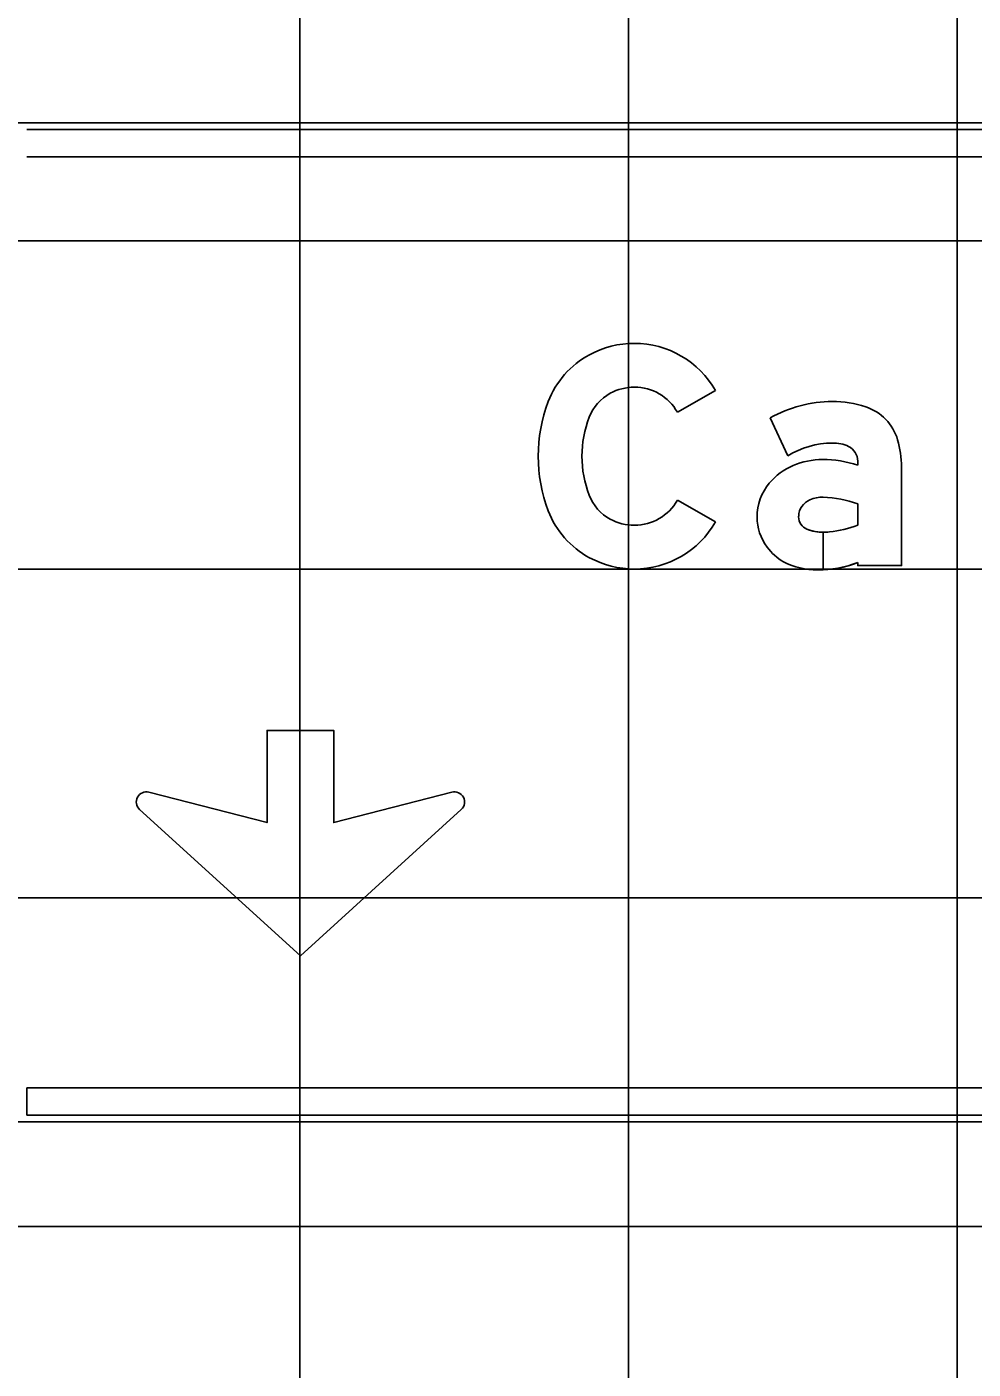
# Model space of a CAD drawing. Extents: x 2193008 to 2198143, y 1236112 to 1237864.
# Drawn here: x 2196113.04 to 2196118.8, y 1237293.24 to 1237301.41 of the extents above; entities that cross this region are included whole.
import ezdxf

# ---------------------------------------------------------------- set-up
doc = ezdxf.new("R2010")
doc.units = 0
for name, color, linetype in [('GSBWFILL', 7, 'Continuous'), ('GSCOLORFILL', 7, 'Continuous'), ('GSDIMS', 7, 'Continuous'), ('GSOUTLINE', 7, 'Continuous'), ('M-ROADS', 7, 'Continuous')]:
    doc.layers.add(name, color=color, linetype=linetype)

msp = doc.modelspace()

# ---------------------------------------------------------------- linework, layer by layer
at = {"layer": 'GSBWFILL'}
for points in [[(2196117.2352, 1237299.1942), (2196117.0034, 1237299.0628)], [(2196117.5684, 1237299.0277), (2196117.6754, 1237298.7968)], [(2196118.101, 1237298.7644), (2196118.101, 1237298.7398)], [(2196118.101, 1237298.1474), (2196118.101, 1237298.1287), (2196118.3674, 1237298.1287), (2196118.3674, 1237298.7298)], [(2196117.0034, 1237298.5266), (2196117.2352, 1237298.3953)], [(2196118.101, 1237298.504), (2196118.101, 1237298.3746)], [(2196117.8912, 1237298.103), (2196117.8912, 1237298.3315)], [(2196117.8913, 1237298.3315), (2196117.8913, 1237298.103)], [(2196113.7869, 1237296.7494), (2196114.5064, 1237296.5646), (2196114.5064, 1237297.1249), (2196114.9119, 1237297.1249), (2196114.9119, 1237296.5646), (2196115.6314, 1237296.7494)], [(2196115.688, 1237296.6445), (2196114.7091, 1237295.7536), (2196113.7302, 1237296.6445)]]:
    msp.add_lwpolyline(points, dxfattribs=at)
for centre, start, end in [((2196113.7716, 1237296.6899), 75.59252, 227.69521), ((2196115.6467, 1237296.6899), 312.30479, 104.40748)]:
    msp.add_arc(centre, 0.0614, start, end, dxfattribs=at)
for centre, major_axis, ratio, start_param, end_param in [((2196116.7417, 1237298.9061), (0, 0.5756), 0.999997, 0, 0.495249), ((2196116.7417, 1237298.9145), (0, 0.5672), 0.999997, 5.228016, 6.283185), ((2196116.7277, 1237298.932), (0, 0.5461), 0.999997, 0.495249, 1.205818), ((2196116.7417, 1237298.9061), (0, 0.3092), 0.999997, 0, 0.495249), ((2196116.7417, 1237298.9145), (0, 0.3008), 0.999997, 5.228016, 6.283185), ((2196117.0871, 1237298.7947), (0, 0.9308), 0.999997, 1.205818, 1.935775), ((2196116.7277, 1237298.932), (0, 0.2797), 0.999997, 0.495249, 1.205818), ((2196117.9463, 1237298.3642), (0, 0.7635), 0.999996, 0, 0.517719), ((2196117.9463, 1237298.4757), (0, 0.652), 0.999996, 5.96613, 6.283185), ((2196117.0871, 1237298.7947), (0, 0.6644), 0.999997, 1.205818, 1.935775), ((2196118.0561, 1237298.8105), (0, 0.2997), 0.999996, 4.997165, 5.96613), ((2196117.9463, 1237298.3642), (0, 0.5104), 0.999996, 0, 0.559495), ((2196117.9558, 1237298.6731), (0, 0.2018), 0.999996, 5.822746, 6.330435), ((2196118.0011, 1237298.7644), (0, 0.0999), 0.999996, 4.712389, 5.822746), ((2196117.7804, 1237298.7298), (0, 0.587), 0.999996, 4.712389, 4.997165), ((2196117.8873, 1237298.3179), (0, 0.4568), 0.999996, 0, 0.404512), ((2196117.8873, 1237298.1022), (0, 0.6725), 0.999996, 5.959871, 6.283185), ((2196117.8561, 1237298.3859), (0, 0.382), 0.999996, 0.399285, 0.87593), ((2196117.8091, 1237298.425), (0, 0.3208), 0.999996, 0.87593, 1.570796), ((2196116.7277, 1237298.6574), (0, 0.2797), 0.999997, 1.935775, 2.646344), ((2196116.7417, 1237298.6749), (0, 0.3008), 0.999997, 3.141593, 4.196762), ((2196117.8546, 1237298.4253), (0, 0.1132), 0.999996, 0.408547, 1.530785), ((2196117.8861, 1237298.3525), (0, 0.1926), 0.999996, 6.259455, 6.691732), ((2196117.8721, 1237297.8904), (0, 0.6549), 0.999996, 5.926185, 6.254823), ((2196116.7277, 1237298.6574), (0, 0.5461), 0.999997, 1.935775, 2.646344), ((2196116.7417, 1237298.6834), (0, 0.3092), 0.999997, 2.646344, 3.141593), ((2196116.7417, 1237298.6749), (0, 0.5672), 0.999997, 3.141593, 4.196762), ((2196117.7949, 1237298.425), (0, 0.3066), 0.999996, 1.570796, 2.21394), ((2196117.8619, 1237298.425), (0, 0.1206), 0.999996, 1.530785, 1.570796), ((2196117.8213, 1237298.425), (0, 0.0799), 0.999996, 1.570796, 2.757027), ((2196117.8757, 1237298.9476), (0, 0.6157), 0.999996, 3.228562, 3.516221), ((2196117.8912, 1237298.5979), (0, 0.2664), 0.999996, 2.757027, 3.141593), ((2196117.8912, 1237298.5979), (0, 0.2664), 0.999996, 3.141843, 3.28451), ((2196117.8221, 1237298.4454), (0, 0.3406), 0.999996, 2.21394, 2.611125), ((2196116.7417, 1237298.6834), (0, 0.5756), 0.999997, 2.646344, 3.141593), ((2196117.857, 1237298.5604), (0, 0.4583), 0.999996, 2.672443, 3.141593), ((2196117.857, 1237298.782), (0, 0.6799), 0.999996, 3.192057, 3.508644), ((2196117.857, 1237298.782), (0, 0.6799), 0.999996, 3.141593, 3.191959)]:
    msp.add_ellipse(centre, major_axis=major_axis, ratio=ratio, start_param=start_param, end_param=end_param, dxfattribs=at)
at = {"layer": 'GSCOLORFILL'}
for p, q in [((2196128.3697, 1237300.7844), (2196113.0434, 1237300.7844)), ((2196113.0434, 1237300.6179), (2196128.3697, 1237300.6179)), ((2196128.3697, 1237294.9486), (2196113.045, 1237294.9486)), ((2196113.045, 1237294.9486), (2196113.045, 1237294.7821)), ((2196113.045, 1237294.7821), (2196128.3697, 1237294.7821))]:
    msp.add_line(p, q, dxfattribs=at)
for points in [[(2196117.2352, 1237299.1942), (2196117.0034, 1237299.0628)], [(2196117.5684, 1237299.0277), (2196117.6754, 1237298.7968)], [(2196118.101, 1237298.7644), (2196118.101, 1237298.7398)], [(2196118.101, 1237298.1474), (2196118.101, 1237298.1287), (2196118.3674, 1237298.1287), (2196118.3674, 1237298.7298)], [(2196117.0034, 1237298.5266), (2196117.2352, 1237298.3953)], [(2196118.101, 1237298.504), (2196118.101, 1237298.3746)], [(2196117.8912, 1237298.103), (2196117.8912, 1237298.3315)], [(2196117.8913, 1237298.3315), (2196117.8913, 1237298.103)], [(2196113.7869, 1237296.7494), (2196114.5064, 1237296.5646), (2196114.5064, 1237297.1249), (2196114.9119, 1237297.1249), (2196114.9119, 1237296.5646), (2196115.6314, 1237296.7494)], [(2196115.688, 1237296.6445), (2196114.7091, 1237295.7536), (2196113.7302, 1237296.6445)]]:
    msp.add_lwpolyline(points, dxfattribs=at)
for centre, start, end in [((2196113.7716, 1237296.6899), 75.59252, 227.69521), ((2196115.6467, 1237296.6899), 312.30479, 104.40748)]:
    msp.add_arc(centre, 0.0614, start, end, dxfattribs=at)
for centre, major_axis, ratio, start_param, end_param in [((2196116.7417, 1237298.9061), (0, 0.5756), 0.999997, 0, 0.495249), ((2196116.7417, 1237298.9145), (0, 0.5672), 0.999997, 5.228016, 6.283185), ((2196116.7277, 1237298.932), (0, 0.5461), 0.999997, 0.495249, 1.205818), ((2196116.7417, 1237298.9061), (0, 0.3092), 0.999997, 0, 0.495249), ((2196116.7417, 1237298.9145), (0, 0.3008), 0.999997, 5.228016, 6.283185), ((2196117.0871, 1237298.7947), (0, 0.9308), 0.999997, 1.205818, 1.935775), ((2196116.7277, 1237298.932), (0, 0.2797), 0.999997, 0.495249, 1.205818), ((2196117.9463, 1237298.3642), (0, 0.7635), 0.999996, 0, 0.517719), ((2196117.9463, 1237298.4757), (0, 0.652), 0.999996, 5.96613, 6.283185), ((2196117.0871, 1237298.7947), (0, 0.6644), 0.999997, 1.205818, 1.935775), ((2196118.0561, 1237298.8105), (0, 0.2997), 0.999996, 4.997165, 5.96613), ((2196117.9463, 1237298.3642), (0, 0.5104), 0.999996, 0, 0.559495), ((2196117.9558, 1237298.6731), (0, 0.2018), 0.999996, 5.822746, 6.330435), ((2196118.0011, 1237298.7644), (0, 0.0999), 0.999996, 4.712389, 5.822746), ((2196117.7804, 1237298.7298), (0, 0.587), 0.999996, 4.712389, 4.997165), ((2196117.8873, 1237298.3179), (0, 0.4568), 0.999996, 0, 0.404512), ((2196117.8873, 1237298.1022), (0, 0.6725), 0.999996, 5.959871, 6.283185), ((2196117.8561, 1237298.3859), (0, 0.382), 0.999996, 0.399285, 0.87593), ((2196117.8091, 1237298.425), (0, 0.3208), 0.999996, 0.87593, 1.570796), ((2196116.7277, 1237298.6574), (0, 0.2797), 0.999997, 1.935775, 2.646344), ((2196116.7417, 1237298.6749), (0, 0.3008), 0.999997, 3.141593, 4.196762), ((2196117.8546, 1237298.4253), (0, 0.1132), 0.999996, 0.408547, 1.530785), ((2196117.8861, 1237298.3525), (0, 0.1926), 0.999996, 6.259455, 6.691732), ((2196117.8721, 1237297.8904), (0, 0.6549), 0.999996, 5.926185, 6.254823), ((2196116.7277, 1237298.6574), (0, 0.5461), 0.999997, 1.935775, 2.646344), ((2196116.7417, 1237298.6834), (0, 0.3092), 0.999997, 2.646344, 3.141593), ((2196116.7417, 1237298.6749), (0, 0.5672), 0.999997, 3.141593, 4.196762), ((2196117.7949, 1237298.425), (0, 0.3066), 0.999996, 1.570796, 2.21394), ((2196117.8619, 1237298.425), (0, 0.1206), 0.999996, 1.530785, 1.570796), ((2196117.8213, 1237298.425), (0, 0.0799), 0.999996, 1.570796, 2.757027), ((2196117.8757, 1237298.9476), (0, 0.6157), 0.999996, 3.228562, 3.516221), ((2196117.8912, 1237298.5979), (0, 0.2664), 0.999996, 2.757027, 3.141593), ((2196117.8912, 1237298.5979), (0, 0.2664), 0.999996, 3.141843, 3.28451), ((2196117.8221, 1237298.4454), (0, 0.3406), 0.999996, 2.21394, 2.611125), ((2196116.7417, 1237298.6834), (0, 0.5756), 0.999997, 2.646344, 3.141593), ((2196117.857, 1237298.5604), (0, 0.4583), 0.999996, 2.672443, 3.141593), ((2196117.857, 1237298.782), (0, 0.6799), 0.999996, 3.192057, 3.508644), ((2196117.857, 1237298.782), (0, 0.6799), 0.999996, 3.141593, 3.191959)]:
    msp.add_ellipse(centre, major_axis=major_axis, ratio=ratio, start_param=start_param, end_param=end_param, dxfattribs=at)
at = {"layer": 'GSDIMS'}
for p, q in [((2196096.0795, 1237300.8249), (2196136.215, 1237300.8249)), ((2196096.0795, 1237294.7416), (2196136.215, 1237294.7416))]:
    msp.add_line(p, q, dxfattribs=at)
at = {"layer": 'GSOUTLINE'}
for points in [[(2196117.2352, 1237299.1942), (2196117.0034, 1237299.0628)], [(2196117.5684, 1237299.0277), (2196117.6754, 1237298.7968)], [(2196118.101, 1237298.7644), (2196118.101, 1237298.7398)], [(2196118.101, 1237298.1474), (2196118.101, 1237298.1287), (2196118.3674, 1237298.1287), (2196118.3674, 1237298.7298)], [(2196117.0034, 1237298.5266), (2196117.2352, 1237298.3953)], [(2196118.101, 1237298.3746), (2196118.101, 1237298.504)], [(2196113.7869, 1237296.7494), (2196114.5064, 1237296.5646), (2196114.5064, 1237297.1249), (2196114.9119, 1237297.1249), (2196114.9119, 1237296.5646), (2196115.6314, 1237296.7494)], [(2196115.688, 1237296.6445), (2196114.7091, 1237295.7536), (2196113.7302, 1237296.6445)]]:
    msp.add_lwpolyline(points, dxfattribs=at)
for centre, start, end in [((2196113.7716, 1237296.6899), 75.59252, 227.69521), ((2196115.6467, 1237296.6899), 312.30479, 104.40748)]:
    msp.add_arc(centre, 0.0614, start, end, dxfattribs=at)
for centre, major_axis, ratio, start_param, end_param in [((2196116.7417, 1237298.9061), (0, 0.5756), 0.999997, 0, 0.495249), ((2196116.7417, 1237298.9145), (0, 0.5672), 0.999997, 5.228016, 6.283185), ((2196116.7277, 1237298.932), (0, 0.5461), 0.999997, 0.495249, 1.205818), ((2196116.7417, 1237298.9061), (0, 0.3092), 0.999997, 0, 0.495249), ((2196116.7417, 1237298.9145), (0, 0.3008), 0.999997, 5.228016, 6.283185), ((2196117.0871, 1237298.7947), (0, 0.9308), 0.999997, 1.205818, 1.935775), ((2196116.7277, 1237298.932), (0, 0.2797), 0.999997, 0.495249, 1.205818), ((2196117.9463, 1237298.3642), (0, 0.7635), 0.999996, 6.283185, 6.800904), ((2196117.9463, 1237298.4757), (0, 0.652), 0.999996, 5.96613, 6.283185), ((2196117.0871, 1237298.7947), (0, 0.6644), 0.999997, 1.205818, 1.935775), ((2196118.0561, 1237298.8105), (0, 0.2997), 0.999996, 4.997165, 5.96613), ((2196117.9463, 1237298.3642), (0, 0.5104), 0.999996, 0, 0.559495), ((2196117.9558, 1237298.6731), (0, 0.2018), 0.999996, 5.822746, 6.330435), ((2196118.0011, 1237298.7644), (0, 0.0999), 0.999996, 4.712389, 5.822746), ((2196117.7804, 1237298.7298), (0, 0.587), 0.999996, 4.712389, 4.997165), ((2196117.8873, 1237298.3179), (0, 0.4568), 0.999996, 0, 0.404512), ((2196117.8873, 1237298.1022), (0, 0.6725), 0.999996, 5.959871, 6.283185), ((2196117.8561, 1237298.3859), (0, 0.382), 0.999996, 0.399285, 0.87593), ((2196117.8091, 1237298.425), (0, 0.3208), 0.999996, 0.87593, 1.570796), ((2196116.7277, 1237298.6574), (0, 0.2797), 0.999997, 1.935775, 2.646344), ((2196116.7417, 1237298.6749), (0, 0.3008), 0.999997, 3.141593, 4.196762), ((2196117.8546, 1237298.4253), (0, 0.1132), 0.999996, 0.408547, 1.530785), ((2196117.8861, 1237298.3525), (0, 0.1926), 0.999996, 6.25958, 6.691732), ((2196117.8721, 1237297.8904), (0, 0.6549), 0.999996, 5.926185, 6.254787), ((2196117.8904, 1237298.535), (0, 0.00999), 0.999996, 6.254787, 6.25958), ((2196116.7277, 1237298.6574), (0, 0.5461), 0.999997, 1.935775, 2.646344), ((2196116.7417, 1237298.6834), (0, 0.3092), 0.999997, 2.646344, 3.141593), ((2196116.7417, 1237298.6749), (0, 0.5672), 0.999997, 3.141593, 4.196762), ((2196117.7949, 1237298.425), (0, 0.3066), 0.999996, 1.570796, 2.21394), ((2196117.8619, 1237298.425), (0, 0.1206), 0.999996, 1.530785, 1.570796), ((2196117.8213, 1237298.425), (0, 0.0799), 0.999996, 1.570796, 2.757027), ((2196117.8757, 1237298.9476), (0, 0.6157), 0.999996, 3.228562, 3.516221), ((2196117.8912, 1237298.5979), (0, 0.2664), 0.999996, 2.757027, 3.28451), ((2196117.8221, 1237298.4454), (0, 0.3406), 0.999996, 2.21394, 2.611125), ((2196116.7417, 1237298.6834), (0, 0.5756), 0.999997, 2.646344, 3.141593), ((2196117.857, 1237298.5604), (0, 0.4583), 0.999996, 2.672443, 3.141593), ((2196117.857, 1237298.782), (0, 0.6799), 0.999996, 3.141593, 3.508644)]:
    msp.add_ellipse(centre, major_axis=major_axis, ratio=ratio, start_param=start_param, end_param=end_param, dxfattribs=at)
at = {"layer": 'M-ROADS'}
for p, q in [((2196114.7065, 1237258.1062), (2196114.7065, 1237318.1062)), ((2196116.7065, 1237258.1062), (2196116.7065, 1237318.1062)), ((2196118.7065, 1237258.1062), (2196118.7065, 1237318.1062)), ((2196074.7065, 1237300.1062), (2196204.7065, 1237300.1062)), ((2196074.7065, 1237298.1062), (2196204.7065, 1237298.1062)), ((2196074.7065, 1237296.1062), (2196204.7065, 1237296.1062)), ((2196074.7065, 1237294.1062), (2196204.7065, 1237294.1062))]:
    msp.add_line(p, q, dxfattribs=at)

doc.saveas('drawing.dxf')
